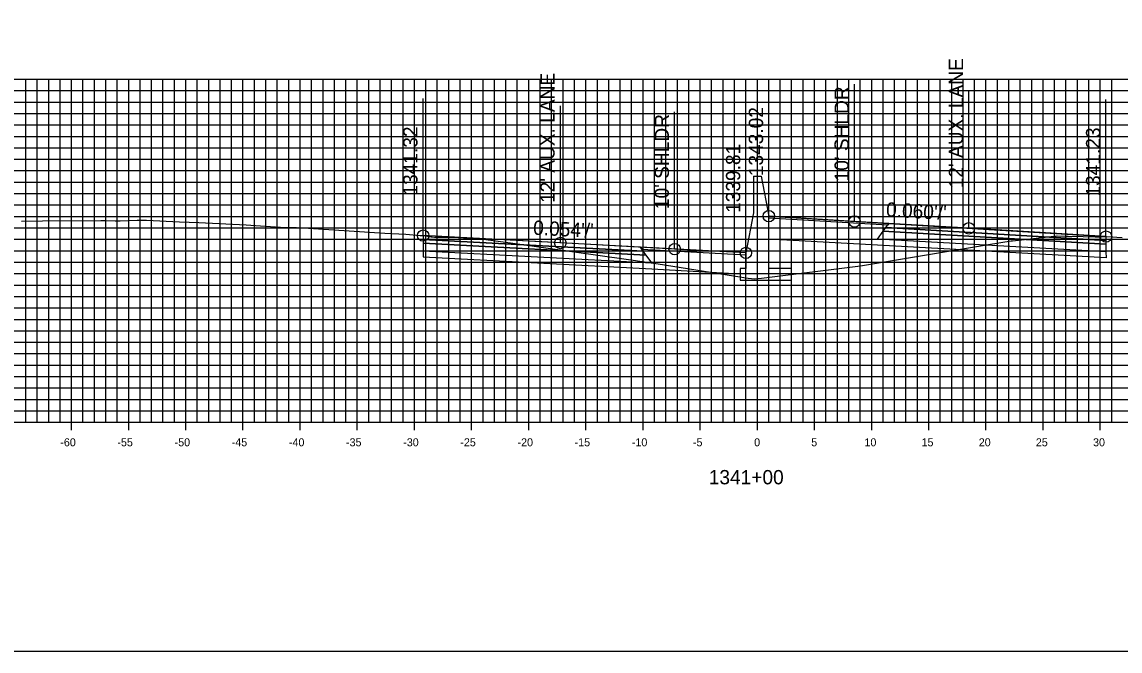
# Model space of a CAD drawing. Extents: x 674939 to 678919, y 750652 to 765176.
# Drawn here: x 678674.2 to 678770.3, y 752762.6 to 752817.6 of the extents above; entities that cross this region are included whole.
import ezdxf

# ---------------------------------------------------------------- set-up
doc = ezdxf.new("R2010")
doc.units = 0
for name, color, linetype in [('R_Alt Surface', 7, 'Continuous'), ('R_Axis', 7, 'Continuous'), ('R_Axis Annot', 7, 'Continuous'), ('R_Exist Surface', 7, 'Continuous'), ('R_Fin Surface', 7, 'Continuous'), ('R_Grid', 7, 'Continuous'), ('R_No Plot', 7, 'Continuous'), ('R_Proposed Road', 7, 'Continuous'), ('R_Xsect Elev', 7, 'Continuous'), ('R_Xsect Slope', 7, 'Continuous')]:
    doc.layers.add(name, color=color, linetype=linetype)

msp = doc.modelspace()

# ---------------------------------------------------------------- linework, layer by layer
at = {"layer": 'R_Alt Surface'}
for points in [[(678769.032, 752798.455), (678769.032, 752798.125), (678749.532, 752799.252), (678749.782, 752799.592)], [(678709.297, 752798.542), (678709.297, 752798.212), (678728.797, 752797.173), (678728.547, 752797.513)], [(678769.032, 752798.125), (678769.032, 752797.465), (678749.032, 752798.572), (678749.532, 752799.252)], [(678709.297, 752798.212), (678709.297, 752797.552), (678729.297, 752796.493), (678728.797, 752797.173)]]:
    msp.add_lwpolyline(points, close=True, dxfattribs=at)
for points in [[(678749.032, 752798.032), (678739.533, 752798.558)], [(678709.297, 752797.552), (678709.297, 752797.012), (678729.297, 752795.953)], [(678769.032, 752797.465), (678769.033, 752796.925), (678749.032, 752798.032)], [(678729.297, 752795.953), (678737.033, 752795.543)]]:
    msp.add_lwpolyline(points, dxfattribs=at)
at = {"layer": 'R_Axis'}
for p, q in [((678678.533, 752781.851), (678678.533, 752783.251)), ((678683.533, 752781.851), (678683.533, 752783.251)), ((678688.533, 752781.851), (678688.533, 752783.251)), ((678693.533, 752781.851), (678693.533, 752783.251)), ((678698.533, 752781.851), (678698.533, 752783.251)), ((678703.533, 752781.851), (678703.533, 752783.251)), ((678708.533, 752781.851), (678708.533, 752783.251)), ((678713.533, 752781.851), (678713.533, 752783.251)), ((678718.533, 752781.851), (678718.533, 752783.251)), ((678723.533, 752781.851), (678723.533, 752783.251)), ((678728.533, 752781.851), (678728.533, 752783.251)), ((678733.533, 752781.851), (678733.533, 752783.251)), ((678738.533, 752781.851), (678738.533, 752783.251)), ((678743.533, 752781.851), (678743.533, 752783.251)), ((678748.533, 752781.851), (678748.533, 752783.251)), ((678753.533, 752781.851), (678753.533, 752783.251)), ((678758.533, 752781.851), (678758.533, 752783.251)), ((678763.533, 752781.851), (678763.533, 752783.251)), ((678768.533, 752781.851), (678768.533, 752783.251)), ((678638.533, 752782.551), (678838.533, 752782.551))]:
    msp.add_line(p, q, dxfattribs=at)
at = {"layer": 'R_Exist Surface'}
msp.add_lwpolyline([(678674.151, 752800.141), (678675.997, 752800.158), (678681.11, 752800.202), (678681.45, 752800.194), (678682.36, 752800.164), (678682.649, 752800.176), (678682.798, 752800.173), (678684.271, 752800.215), (678684.47, 752800.221), (678685.085, 752800.208), (678687.99, 752800.091), (678689.666, 752800.019), (678693.816, 752799.802), (678694.629, 752799.761), (678697.263, 752799.593), (678697.886, 752799.595), (678698.196, 752799.582), (678698.285, 752799.566), (678698.373, 752799.572), (678705.934, 752799.095), (678707.793, 752798.986), (678709.035, 752798.893), (678709.297, 752798.872), (678709.323, 752798.871), (678709.351, 752798.868), (678709.986, 752798.771), (678710.069, 752798.757), (678710.275, 752798.748), (678711.547, 752798.737), (678711.71, 752798.737), (678711.874, 752798.724), (678713.308, 752798.634), (678713.47, 752798.627), (678713.485, 752798.631), (678713.645, 752798.664), (678714.785, 752798.535), (678717.131, 752798.216), (678727.248, 752796.789), (678729.863, 752796.403), (678737.737, 752795.163), (678738.316, 752795.082), (678738.891, 752795.147), (678747.564, 752796.229), (678758.757, 752798.085), (678760.732, 752798.413), (678760.865, 752798.426), (678764.485, 752798.83), (678764.676, 752798.827), (678764.77, 752798.84), (678765.51, 752798.835), (678765.721, 752798.832), (678767.049, 752798.797), (678768.096, 752798.761), (678768.287, 752798.753), (678768.478, 752798.762), (678768.637, 752798.769), (678769.032, 752798.785), (678769.064, 752798.786), (678769.087, 752798.787), (678770.439, 752798.704)], dxfattribs=at)
at = {"layer": 'R_Fin Surface'}
for points in [[(678769.032, 752798.785), (678757.032, 752799.51), (678747.032, 752800.114), (678739.533, 752800.567)], [(678737.533, 752797.357), (678731.297, 752797.692), (678721.297, 752798.228), (678709.297, 752798.872)]]:
    msp.add_lwpolyline(points, dxfattribs=at)
for points in [[(678749.914, 752799.772), (678739.533, 752800.407), (678739.533, 752800.567), (678750.032, 752799.932)], [(678769.032, 752798.785), (678769.032, 752798.455), (678749.782, 752799.592), (678750.032, 752799.932)], [(678709.297, 752798.872), (678709.297, 752798.542), (678728.547, 752797.513), (678728.297, 752797.853)], [(678728.415, 752797.692), (678737.533, 752797.197), (678737.533, 752797.357), (678728.297, 752797.853)]]:
    msp.add_lwpolyline(points, close=True, dxfattribs=at)
at = {"layer": 'R_Grid'}
for p, q in [((678638.533, 752812.551), (678838.533, 752812.551)), ((678674.533, 752782.551), (678674.533, 752812.551)), ((678675.533, 752782.551), (678675.533, 752812.551)), ((678676.533, 752782.551), (678676.533, 752812.551)), ((678677.533, 752782.551), (678677.533, 752812.551)), ((678678.533, 752782.551), (678678.533, 752812.551)), ((678679.533, 752782.551), (678679.533, 752812.551)), ((678680.533, 752782.551), (678680.533, 752812.551)), ((678681.533, 752782.551), (678681.533, 752812.551)), ((678682.533, 752782.551), (678682.533, 752812.551)), ((678683.533, 752782.551), (678683.533, 752812.551)), ((678684.533, 752782.551), (678684.533, 752812.551)), ((678685.533, 752782.551), (678685.533, 752812.551)), ((678686.533, 752782.551), (678686.533, 752812.551)), ((678687.533, 752782.551), (678687.533, 752812.551)), ((678688.533, 752782.551), (678688.533, 752812.551)), ((678689.533, 752782.551), (678689.533, 752812.551)), ((678690.533, 752782.551), (678690.533, 752812.551)), ((678691.533, 752782.551), (678691.533, 752812.551)), ((678692.533, 752782.551), (678692.533, 752812.551)), ((678693.533, 752782.551), (678693.533, 752812.551)), ((678694.533, 752782.551), (678694.533, 752812.551)), ((678695.533, 752782.551), (678695.533, 752812.551)), ((678696.533, 752782.551), (678696.533, 752812.551)), ((678697.533, 752782.551), (678697.533, 752812.551)), ((678698.533, 752782.551), (678698.533, 752812.551)), ((678699.533, 752782.551), (678699.533, 752812.551)), ((678700.533, 752782.551), (678700.533, 752812.551)), ((678701.533, 752782.551), (678701.533, 752812.551)), ((678702.533, 752782.551), (678702.533, 752812.551)), ((678703.533, 752782.551), (678703.533, 752812.551)), ((678704.533, 752782.551), (678704.533, 752812.551)), ((678705.533, 752782.551), (678705.533, 752812.551)), ((678706.533, 752782.551), (678706.533, 752812.551)), ((678707.533, 752782.551), (678707.533, 752812.551)), ((678708.533, 752782.551), (678708.533, 752812.551)), ((678709.533, 752782.551), (678709.533, 752812.551)), ((678710.533, 752782.551), (678710.533, 752812.551)), ((678711.533, 752782.551), (678711.533, 752812.551)), ((678712.533, 752782.551), (678712.533, 752812.551)), ((678713.533, 752782.551), (678713.533, 752812.551)), ((678714.533, 752782.551), (678714.533, 752812.551)), ((678715.533, 752782.551), (678715.533, 752812.551)), ((678716.533, 752782.551), (678716.533, 752812.551)), ((678717.533, 752782.551), (678717.533, 752812.551)), ((678718.533, 752782.551), (678718.533, 752812.551)), ((678719.533, 752782.551), (678719.533, 752812.551)), ((678720.533, 752782.551), (678720.533, 752812.551)), ((678721.533, 752782.551), (678721.533, 752812.551)), ((678722.533, 752782.551), (678722.533, 752812.551)), ((678723.533, 752782.551), (678723.533, 752812.551)), ((678724.533, 752782.551), (678724.533, 752812.551)), ((678725.533, 752782.551), (678725.533, 752812.551)), ((678726.533, 752782.551), (678726.533, 752812.551)), ((678727.533, 752782.551), (678727.533, 752812.551)), ((678728.533, 752782.551), (678728.533, 752812.551)), ((678729.533, 752782.551), (678729.533, 752812.551)), ((678730.533, 752782.551), (678730.533, 752812.551)), ((678731.533, 752782.551), (678731.533, 752812.551)), ((678732.533, 752782.551), (678732.533, 752812.551)), ((678733.533, 752782.551), (678733.533, 752812.551)), ((678734.533, 752782.551), (678734.533, 752812.551)), ((678735.533, 752782.551), (678735.533, 752812.551)), ((678736.533, 752782.551), (678736.533, 752812.551)), ((678737.533, 752782.551), (678737.533, 752812.551)), ((678738.533, 752782.551), (678738.533, 752812.551)), ((678739.533, 752782.551), (678739.533, 752812.551)), ((678740.533, 752782.551), (678740.533, 752812.551)), ((678741.533, 752782.551), (678741.533, 752812.551)), ((678742.533, 752782.551), (678742.533, 752812.551)), ((678743.533, 752782.551), (678743.533, 752812.551)), ((678744.533, 752782.551), (678744.533, 752812.551)), ((678745.533, 752782.551), (678745.533, 752812.551)), ((678746.533, 752782.551), (678746.533, 752812.551)), ((678747.533, 752782.551), (678747.533, 752812.551)), ((678748.533, 752782.551), (678748.533, 752812.551)), ((678749.533, 752782.551), (678749.533, 752812.551)), ((678750.533, 752782.551), (678750.533, 752812.551)), ((678751.533, 752782.551), (678751.533, 752812.551)), ((678752.533, 752782.551), (678752.533, 752812.551)), ((678753.533, 752782.551), (678753.533, 752812.551)), ((678754.533, 752782.551), (678754.533, 752812.551)), ((678755.533, 752782.551), (678755.533, 752812.551)), ((678756.533, 752782.551), (678756.533, 752812.551)), ((678757.533, 752782.551), (678757.533, 752812.551)), ((678758.533, 752782.551), (678758.533, 752812.551)), ((678759.533, 752782.551), (678759.533, 752812.551)), ((678760.533, 752782.551), (678760.533, 752812.551)), ((678761.533, 752782.551), (678761.533, 752812.551)), ((678762.533, 752782.551), (678762.533, 752812.551)), ((678763.533, 752782.551), (678763.533, 752812.551)), ((678764.533, 752782.551), (678764.533, 752812.551)), ((678765.533, 752782.551), (678765.533, 752812.551)), ((678766.533, 752782.551), (678766.533, 752812.551)), ((678767.533, 752782.551), (678767.533, 752812.551)), ((678768.533, 752782.551), (678768.533, 752812.551)), ((678769.533, 752782.551), (678769.533, 752812.551)), ((678638.533, 752811.551), (678838.533, 752811.551)), ((678638.533, 752810.551), (678838.533, 752810.551)), ((678638.533, 752809.551), (678838.533, 752809.551)), ((678638.533, 752808.551), (678838.533, 752808.551)), ((678638.533, 752807.551), (678838.533, 752807.551)), ((678638.533, 752806.551), (678838.533, 752806.551)), ((678638.533, 752805.551), (678838.533, 752805.551)), ((678638.533, 752804.551), (678838.533, 752804.551)), ((678638.533, 752803.551), (678838.533, 752803.551)), ((678638.533, 752802.551), (678838.533, 752802.551)), ((678638.533, 752801.551), (678838.533, 752801.551)), ((678638.533, 752800.551), (678838.533, 752800.551)), ((678638.533, 752799.551), (678838.533, 752799.551)), ((678638.533, 752798.551), (678838.533, 752798.551)), ((678638.533, 752797.551), (678838.533, 752797.551)), ((678638.533, 752796.551), (678838.533, 752796.551)), ((678638.533, 752795.551), (678838.533, 752795.551)), ((678638.533, 752794.551), (678838.533, 752794.551)), ((678638.533, 752793.551), (678838.533, 752793.551)), ((678638.533, 752792.551), (678838.533, 752792.551)), ((678638.533, 752791.551), (678838.533, 752791.551)), ((678638.533, 752790.551), (678838.533, 752790.551)), ((678638.533, 752789.551), (678838.533, 752789.551)), ((678638.533, 752788.551), (678838.533, 752788.551)), ((678638.533, 752787.551), (678838.533, 752787.551)), ((678638.533, 752786.551), (678838.533, 752786.551)), ((678638.533, 752785.551), (678838.533, 752785.551)), ((678638.533, 752784.551), (678838.533, 752784.551)), ((678638.533, 752783.551), (678838.533, 752783.551)), ((678638.533, 752782.551), (678838.533, 752782.551))]:
    msp.add_line(p, q, dxfattribs=at)
at = {"layer": 'R_No Plot'}
msp.add_lwpolyline([(678578.533, 752762.551), (678918.533, 752762.551), (678918.533, 752982.551), (678578.533, 752982.551)], close=True, dxfattribs=at)
for centre in [(678739.533, 752800.567), (678747.032, 752800.114), (678709.297, 752798.872), (678757.032, 752799.51), (678721.297, 752798.228), (678769.032, 752798.785), (678731.297, 752797.692), (678737.533, 752797.357)]:
    msp.add_circle(centre, 0.5, dxfattribs=at)
at = {"layer": 'R_Proposed Road'}
for points in [[(678738.203, 752804.067), (678738.203, 752800.857)], [(678738.203, 752804.067), (678738.863, 752804.067)], [(678738.863, 752804.067), (678739.533, 752800.567)], [(678738.863, 752804.067), (678738.863, 752804.067)], [(678737.533, 752797.357), (678737.533, 752795.982), (678737.033, 752795.982), (678737.033, 752794.982), (678741.533, 752794.982), (678741.533, 752795.982), (678739.533, 752795.982), (678739.533, 752800.567)], [(678738.203, 752800.857), (678737.533, 752797.357)]]:
    msp.add_lwpolyline(points, dxfattribs=at)
at = {"layer": 'R_Xsect Elev'}
for p, q in [((678739.533, 752800.567), (678739.533, 752812.567)), ((678747.032, 752800.114), (678747.032, 752812.114)), ((678709.297, 752798.872), (678709.297, 752810.872)), ((678757.032, 752799.51), (678757.032, 752811.51)), ((678721.297, 752798.228), (678721.297, 752810.228)), ((678769.032, 752798.785), (678769.032, 752810.785)), ((678731.297, 752797.692), (678731.297, 752809.692)), ((678737.533, 752797.357), (678737.533, 752809.357))]:
    msp.add_line(p, q, dxfattribs=at)

# ---------------------------------------------------------------- texts
at = {"layer": 'R_Axis Annot'}
for s, height, p in [('-60', 0.7, (678677.552, 752780.451)), ('-55', 0.7, (678682.546, 752780.451)), ('-50', 0.7, (678687.552, 752780.451)), ('-45', 0.7, (678692.546, 752780.451)), ('-40', 0.7, (678697.552, 752780.451)), ('-35', 0.7, (678702.546, 752780.451)), ('-30', 0.7, (678707.552, 752780.451)), ('-25', 0.7, (678712.546, 752780.451)), ('-20', 0.7, (678717.552, 752780.451)), ('-15', 0.7, (678722.546, 752780.451)), ('-10', 0.7, (678727.552, 752780.451)), ('-5', 0.7, (678732.896, 752780.451)), ('0', 0.7, (678738.252, 752780.451)), ('5', 0.7, (678743.246, 752780.451)), ('10', 0.7, (678747.902, 752780.451)), ('15', 0.7, (678752.896, 752780.451)), ('20', 0.7, (678757.902, 752780.451)), ('25', 0.7, (678762.896, 752780.451)), ('30', 0.7, (678767.902, 752780.451)), ('1341+00', 1.25, (678734.281, 752777.126))]:
    msp.add_text(s, height=height, dxfattribs=at).set_placement(p)
at = {"layer": 'R_Xsect Elev'}
for s, p in [("12' AUX. LANE", (678756.532, 752803.01)), ("12' AUX. LANE", (678720.797, 752801.728)), ("10' SHLDR", (678746.532, 752803.614)), ('1343.02', (678739.033, 752804.067)), ("10' SHLDR", (678730.797, 752801.192)), ('1341.32', (678708.797, 752802.372)), ('1341.23', (678768.532, 752802.285)), ('1339.81', (678737.033, 752800.857))]:
    msp.add_text(s, height=1.25, rotation=90, dxfattribs=at).set_placement(p)
at = {"layer": 'R_Xsect Slope'}
for s, rotation, p in [("0.060'/'", 356.5434, (678749.764, 752800.55)), ("0.054'/'", 356.92829, (678718.891, 752798.958))]:
    msp.add_text(s, height=1.25, rotation=rotation, dxfattribs=at).set_placement(p)

doc.saveas('drawing.dxf')
